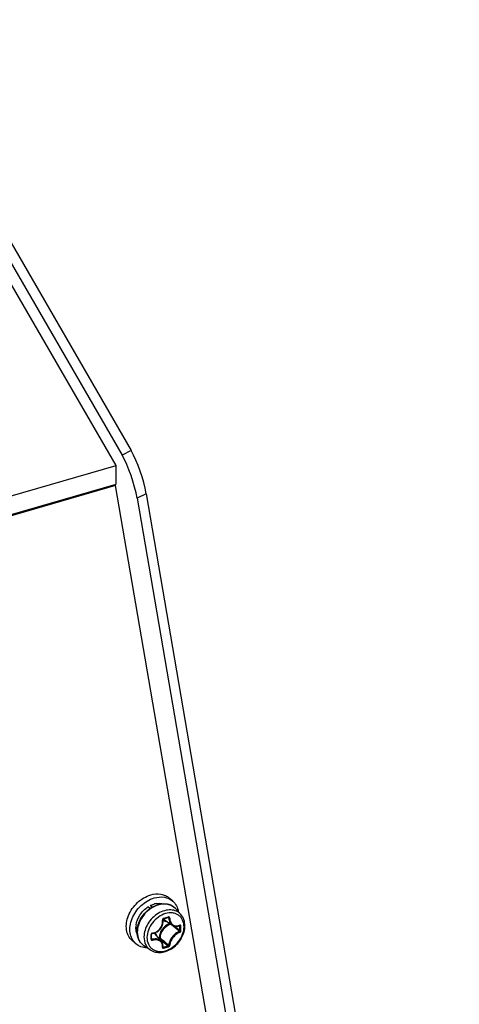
# Model space of a CAD drawing. Header units: millimetres. Extents: x 0 to 420, y 0 to 297.
# Tile 512 of 514: x 397.52 to 403.77, y 220.76 to 234.73. Entities that reach past the tile are written whole.
import ezdxf

# ---------------------------------------------------------------- set-up
doc = ezdxf.new("R2010")
doc.units = ezdxf.units.MM
doc.header["$LTSCALE"] = 23.1
doc.layers.get('0').update_dxf_attribs({"linetype": 'CONTINUOUS'})

msp = doc.modelspace()

# ---------------------------------------------------------------- linework, layer by layer
at = {"color": 7, "linetype": 'Continuous'}
for p, q in [((395.5664, 234.7254), (399.1067, 228.6112)), ((395.6399, 234.3121), (398.9772, 228.5486)), ((398.8957, 228.4009), (395.7193, 233.8656)), ((399.1067, 228.6112), (398.9772, 228.5486)), ((394.5223, 227.1384), (398.8957, 228.4009)), ((398.8957, 228.1356), (398.8957, 228.4009)), ((394.2625, 226.7981), (398.8957, 228.1356)), ((398.8868, 228.1147), (398.8709, 228.1285)), ((398.8868, 228.1147), (394.4257, 226.8269)), ((403.3066, 202.3711), (398.8868, 228.1147)), ((399.3209, 228.0001), (399.1914, 227.9374)), ((399.3209, 228.0001), (403.7673, 202.1041)), ((399.1914, 227.9374), (403.6372, 202.0453)), ((399.6964, 222.2208), (399.6464, 222.2641)), ((399.3457, 222.1369), (399.3846, 222.1209)), ((399.3732, 222.1131), (399.3457, 222.1369)), ((399.4037, 222.1329), (399.3776, 222.1555)), ((399.6292, 221.987), (399.6409, 221.9807)), ((399.6335, 221.9884), (399.6327, 221.988)), ((399.8135, 222.0295), (399.7417, 222.1106)), ((399.6938, 221.8748), (399.5687, 221.9524)), ((399.6869, 221.8791), (399.693, 221.8739)), ((399.7287, 221.862), (399.7429, 221.8501)), ((399.792, 221.8723), (399.7987, 221.8687)), ((399.3968, 221.7402), (399.3966, 221.7505)), ((399.3969, 221.727), (399.3968, 221.7402)), ((399.3968, 221.7004), (399.3969, 221.7133)), ((399.3969, 221.7133), (399.3969, 221.727)), ((399.5386, 221.6475), (399.4442, 221.7599)), ((399.5035, 221.7008), (399.4958, 221.6985)), ((399.1727, 221.6161), (399.1227, 221.6594)), ((399.3787, 221.5274), (399.2882, 221.5869)), ((399.3967, 221.6915), (399.4064, 221.6785)), ((399.508, 221.6883), (399.5051, 221.6874)), ((399.5576, 221.5677), (399.5577, 221.5683)), ((399.5576, 221.5673), (399.5576, 221.5677)), ((399.5585, 221.5742), (399.5642, 221.5665))]:
    msp.add_line(p, q, dxfattribs=at)
for points in [[(399.5663, 221.9689), (399.5754, 221.9714), (399.5876, 221.9748), (399.5997, 221.9782), (399.6117, 221.9817), (399.6236, 221.9853), (399.6327, 221.988)], [(399.6327, 221.988), (399.6333, 221.9882), (399.6343, 221.9883), (399.6352, 221.9883), (399.636, 221.988), (399.6363, 221.9879)], [(399.4078, 221.7618), (399.4197, 221.7637), (399.4347, 221.7674), (399.4494, 221.7725), (399.4636, 221.7789), (399.4772, 221.7866), (399.4901, 221.7955), (399.5021, 221.8055), (399.5132, 221.8165), (399.5233, 221.8284), (399.5323, 221.8411), (399.5402, 221.8546), (399.5467, 221.8686), (399.552, 221.8831), (399.5559, 221.8979), (399.5584, 221.913), (399.5595, 221.9282), (399.5591, 221.9433), (399.5576, 221.956)], [(399.5576, 221.956), (399.5576, 221.9575), (399.5579, 221.9591), (399.5583, 221.9607), (399.5589, 221.9622), (399.5597, 221.9637), (399.5607, 221.965), (399.5619, 221.9663), (399.5631, 221.9673), (399.5644, 221.9681), (399.5657, 221.9687), (399.5663, 221.9689)], [(399.6938, 221.8748), (399.7004, 221.871), (399.71, 221.8668), (399.7201, 221.8636), (399.7306, 221.8616), (399.7414, 221.8608), (399.7525, 221.8612), (399.7636, 221.8628), (399.7749, 221.8656), (399.7861, 221.8696), (399.7947, 221.8735)], [(399.7947, 221.8735), (399.7955, 221.8738), (399.7961, 221.874), (399.7964, 221.874)], [(399.3966, 221.7505), (399.3967, 221.7518), (399.3971, 221.7534), (399.3979, 221.755), (399.3989, 221.7566), (399.4002, 221.758), (399.4017, 221.7593), (399.4033, 221.7603), (399.4051, 221.7611), (399.4068, 221.7616), (399.4078, 221.7618)], [(399.3966, 221.6841), (399.3967, 221.6875), (399.3968, 221.7004)], [(399.3973, 221.6818), (399.397, 221.6823), (399.3968, 221.683), (399.3966, 221.6838), (399.3966, 221.6841)], [(399.5577, 221.5683), (399.5589, 221.5771), (399.5595, 221.5886), (399.5589, 221.5998), (399.557, 221.6107), (399.5539, 221.621), (399.5496, 221.6308), (399.5443, 221.64), (399.5386, 221.6475)]]:
    msp.add_lwpolyline(points, dxfattribs=at)
for centre, radius, start, end in [((399.5115, 221.9131), 0.2761, 99.13236, 105.26751), ((399.5949, 221.9805), 0.1962, 50.21099, 52.55698), ((399.5951, 221.9808), 0.1958, 47.22734, 50.21044), ((399.5944, 221.9801), 0.1969, 41.53016, 47.2187), ((399.0203, 223.9988), 2.0958, 285.1573, 287.05436), ((399.451, 221.8429), 0.2763, 172.94311, 179.02067), ((399.6232, 222.0405), 0.1036, 231.02796, 232.4183), ((399.6238, 222.0412), 0.1045, 232.42719, 238.20278), ((390.5908, 211.1343), 14.078, 49.48381, 49.71745), ((391.6423, 212.3635), 12.4604, 49.15596, 49.48764), ((391.1326, 211.6537), 13.3455, 49.50625, 49.82093), ((399.7397, 221.9938), 0.1281, 294.56944, 296.3793), ((398.2544, 221.8353), 1.5447, 0.00466, 1.24001), ((398.3226, 221.8353), 1.4765, 358.73166, 0.00478), ((398.2562, 221.8345), 1.5576, 0.00435, 1.23968), ((398.325, 221.8345), 1.4888, 358.73194, 0.00505), ((397.1329, 221.7121), 2.2571, 0.00371, 0.85699), ((397.2452, 221.7122), 2.1448, 359.12081, 0.00362), ((399.4128, 221.7452), 0.0224, 97.07501, 105.67199), ((399.3642, 221.6927), 0.1045, 40.01139, 46.15737), ((408.1072, 231.8973), 13.3342, 229.8909, 230.24479), ((399.3939, 221.6842), 0.00278, 350.98932, 359.09365), ((408.6241, 232.4096), 14.0729, 229.62633, 229.94629), ((399.5602, 221.5696), 0.00339, 216.40821, 219.64724), ((399.1819, 223.0149), 1.498, 284.78581, 287.41773), ((407.2163, 230.7346), 11.8849, 229.94478, 230.3357), ((399.1813, 223.0183), 1.5163, 284.78809, 287.41019), ((406.8371, 230.3701), 11.348, 230.24369, 230.64376)]:
    msp.add_arc(centre, radius, start, end, dxfattribs=at)
for centre in [(399.0164, 228.1902), (399.1459, 228.2528)]:
    msp.add_ellipse(centre, major_axis=(-0.1592, 0.4782), ratio=0.2110401, start_param=-2.1963191, end_param=-0.7964735, dxfattribs=at)
for points, knots in [([(399.1227, 221.6594), (399.101, 221.6782), (399.0637, 221.726), (399.0364, 221.8154), (399.0376, 221.9154), (399.0663, 222.018), (399.1199, 222.116), (399.2167, 222.2279), (399.3151, 222.2881), (399.3845, 222.3081)], [0, 0, 0, 0, 0.1043962, 0.214712, 0.3343273, 0.4633026, 0.598992, 0.7371022, 1, 1, 1, 1]), ([(399.1727, 221.6161), (399.151, 221.6348), (399.1137, 221.6827), (399.0864, 221.7721), (399.0876, 221.8721), (399.1163, 221.9747), (399.1699, 222.0727), (399.2667, 222.1846), (399.3651, 222.2448), (399.4345, 222.2648)], [0, 0, 0, 0, 0.1043962, 0.214712, 0.3343273, 0.4633026, 0.598992, 0.7371022, 1, 1, 1, 1]), ([(399.3845, 222.3081), (399.4308, 222.3215), (399.5039, 222.3286), (399.5928, 222.3021), (399.6302, 222.2782), (399.6464, 222.2641)], [0, 0, 0, 0, 0.5240891, 0.7659651, 1, 1, 1, 1]), ([(399.4345, 222.2648), (399.4808, 222.2782), (399.5539, 222.2853), (399.6428, 222.2588), (399.6802, 222.2349), (399.6964, 222.2208)], [0, 0, 0, 0, 0.5240891, 0.7659651, 1, 1, 1, 1]), ([(399.1768, 221.8769), (399.1831, 221.9282), (399.2239, 222.0301), (399.3005, 222.1074), (399.3457, 222.1369)], [0, 0, 0, 0, 0.489346, 1, 1, 1, 1]), ([(399.1903, 221.7844), (399.1903, 221.8529), (399.226, 221.9589), (399.3144, 222.0694), (399.3725, 222.1147), (399.4037, 222.1329)], [0, 0, 0, 0, 0.4849935, 0.7442061, 1, 1, 1, 1]), ([(399.4082, 222.1291), (399.3769, 222.1106), (399.3185, 222.0648), (399.2299, 221.9536), (399.1939, 221.8472), (399.1939, 221.7787)], [0, 0, 0, 0, 0.2564494, 0.516507, 1, 1, 1, 1]), ([(399.3776, 222.1555), (399.3826, 222.158), (399.4023, 222.1676), (399.4231, 222.1752), (399.4388, 222.1794)], [0, 0, 0, 0, 0.2552422, 1, 1, 1, 1]), ([(399.4037, 222.1329), (399.4121, 222.1378), (399.4454, 222.1557), (399.4814, 222.1688), (399.5088, 222.175)], [0, 0, 0, 0, 0.2571323, 1, 1, 1, 1]), ([(399.5148, 222.1722), (399.5057, 222.1701), (399.4686, 222.1601), (399.4332, 222.1439), (399.4082, 222.1291)], [0, 0, 0, 0, 0.2422437, 1, 1, 1, 1]), ([(399.4677, 222.1857), (399.4757, 222.187), (399.5066, 222.1905), (399.5383, 222.1879), (399.5605, 222.182)], [0, 0, 0, 0, 0.2609042, 1, 1, 1, 1]), ([(399.5088, 222.175), (399.5307, 222.1798), (399.5746, 222.185), (399.639, 222.1767), (399.6968, 222.1522), (399.7284, 222.1257), (399.7417, 222.1106)], [0, 0, 0, 0, 0.2662941, 0.5187749, 0.7613087, 1, 1, 1, 1]), ([(399.7141, 222.1363), (399.7012, 222.1462), (399.6721, 222.1632), (399.605, 222.1829), (399.5501, 222.1801), (399.5148, 222.1722)], [0, 0, 0, 0, 0.2356681, 0.4787302, 1, 1, 1, 1]), ([(399.6964, 222.2208), (399.7175, 222.2025), (399.754, 222.1562), (399.7719, 222.1004), (399.7767, 222.0713)], [0, 0, 0, 0, 0.4868108, 1, 1, 1, 1]), ([(399.8135, 222.0295), (399.7961, 222.0492), (399.7511, 222.0822), (399.6671, 222.1005), (399.576, 222.0882), (399.4862, 222.0477), (399.4054, 221.9832), (399.322, 221.8771), (399.2883, 221.7763), (399.2883, 221.7113)], [0, 0, 0, 0, 0.1046456, 0.2144563, 0.334319, 0.4646472, 0.602133, 0.7413363, 1, 1, 1, 1]), ([(399.8583, 221.8555), (399.8583, 221.8879), (399.8491, 221.9366), (399.8156, 221.99), (399.7822, 222.0211), (399.7414, 222.0427), (399.6782, 222.0579), (399.5893, 222.0479), (399.4891, 221.9972), (399.4046, 221.9158), (399.3471, 221.815), (399.3316, 221.7396), (399.3316, 221.7035)], [0, 0, 0, 0, 0.1160607, 0.1705313, 0.2240165, 0.2780772, 0.3341495, 0.4551614, 0.5892547, 0.7306756, 0.8703728, 1, 1, 1, 1]), ([(399.5683, 221.976), (399.5632, 221.9746), (399.5541, 221.9673), (399.5515, 221.9561), (399.5523, 221.9508)], [0, 0, 0, 0, 0.4975018, 1, 1, 1, 1]), ([(399.5683, 221.976), (399.5685, 221.9744), (399.5686, 221.9719), (399.5672, 221.9691), (399.5663, 221.9689)], [0, 0, 0, 0, 0.6274613, 1, 1, 1, 1]), ([(399.635, 221.9952), (399.635, 221.9945), (399.6352, 221.9922), (399.6347, 221.9894), (399.6335, 221.9884)], [0, 0, 0, 0, 0.3178214, 1, 1, 1, 1]), ([(399.6543, 221.9803), (399.6541, 221.985), (399.651, 221.9925), (399.642, 221.9963), (399.6372, 221.9959), (399.635, 221.9952)], [0, 0, 0, 0, 0.5062739, 0.7476301, 1, 1, 1, 1]), ([(399.6409, 221.9807), (399.6408, 221.9815), (399.6402, 221.9843), (399.6382, 221.9869), (399.6363, 221.9879)], [0, 0, 0, 0, 0.2647396, 1, 1, 1, 1]), ([(399.6409, 221.9807), (399.6418, 221.959), (399.6486, 221.927), (399.6711, 221.8924), (399.6859, 221.8797), (399.6938, 221.8748)], [0, 0, 0, 0, 0.5308597, 0.7721202, 1, 1, 1, 1]), ([(399.6543, 221.9805), (399.652, 221.9799), (399.6474, 221.9795), (399.6428, 221.9799), (399.6409, 221.9807)], [0, 0, 0, 0, 0.5357866, 1, 1, 1, 1]), ([(399.6543, 221.9803), (399.6553, 221.961), (399.6626, 221.9246), (399.6902, 221.8874), (399.7195, 221.8714), (399.7521, 221.8646), (399.7776, 221.8703), (399.793, 221.8773)], [0, 0, 0, 0, 0.2788314, 0.5245449, 0.6404177, 0.7560754, 1, 1, 1, 1]), ([(399.8701, 221.8697), (399.8701, 221.8992), (399.8615, 221.9572), (399.8321, 222.0086), (399.8135, 222.0295)], [0, 0, 0, 0, 0.5121723, 1, 1, 1, 1]), ([(399.1915, 221.7563), (399.1886, 221.7632), (399.1781, 221.7926), (399.1744, 221.8241), (399.1748, 221.8477)], [0, 0, 0, 0, 0.2409599, 1, 1, 1, 1]), ([(399.3316, 221.7035), (399.3316, 221.6711), (399.3408, 221.6224), (399.3743, 221.569), (399.4077, 221.5378), (399.4485, 221.5163), (399.5117, 221.5011), (399.6006, 221.5111), (399.7008, 221.5618), (399.7854, 221.6432), (399.8428, 221.744), (399.8583, 221.8194), (399.8583, 221.8555)], [0, 0, 0, 0, 0.1160607, 0.1705313, 0.2240165, 0.2780772, 0.3341495, 0.4551614, 0.5892547, 0.7306756, 0.8703728, 1, 1, 1, 1]), ([(399.3787, 221.5274), (399.4005, 221.5131), (399.4513, 221.4922), (399.5349, 221.4888), (399.62, 221.5108), (399.7004, 221.5552), (399.7706, 221.6184), (399.8423, 221.7183), (399.8701, 221.8103), (399.8701, 221.8697)], [0, 0, 0, 0, 0.1109901, 0.226939, 0.3499004, 0.4795692, 0.6134041, 0.7475358, 1, 1, 1, 1]), ([(399.41, 221.7674), (399.4311, 221.77), (399.4731, 221.7844), (399.5228, 221.828), (399.5526, 221.8866), (399.5555, 221.9303), (399.5523, 221.9508)], [0, 0, 0, 0, 0.248621, 0.5039092, 0.7568649, 1, 1, 1, 1]), ([(399.6501, 221.9019), (399.6098, 221.885), (399.5399, 221.8277), (399.5055, 221.743), (399.5035, 221.7008)], [0, 0, 0, 0, 0.5082968, 1, 1, 1, 1]), ([(399.6642, 221.8932), (399.624, 221.8786), (399.5535, 221.8237), (399.5186, 221.7407), (399.5166, 221.699)], [0, 0, 0, 0, 0.5065375, 1, 1, 1, 1]), ([(399.5523, 221.951), (399.5538, 221.9515), (399.5559, 221.9523), (399.5579, 221.9544), (399.5577, 221.9553)], [0, 0, 0, 0, 0.6366992, 1, 1, 1, 1]), ([(399.5584, 221.9482), (399.5616, 221.9462), (399.5749, 221.9389), (399.5896, 221.9343), (399.6008, 221.9323)], [0, 0, 0, 0, 0.2456572, 1, 1, 1, 1]), ([(399.7968, 221.8791), (399.7968, 221.8785), (399.7969, 221.8765), (399.796, 221.8741), (399.7947, 221.8735)], [0, 0, 0, 0, 0.3119883, 1, 1, 1, 1]), ([(399.7987, 221.8687), (399.7987, 221.8693), (399.7987, 221.8713), (399.7976, 221.8734), (399.7964, 221.8741)], [0, 0, 0, 0, 0.2993483, 1, 1, 1, 1]), ([(399.8135, 221.8682), (399.8134, 221.8723), (399.8109, 221.8792), (399.8025, 221.8812), (399.7985, 221.88), (399.7966, 221.879)], [0, 0, 0, 0, 0.5010646, 0.7338997, 1, 1, 1, 1]), ([(399.8135, 221.8682), (399.8111, 221.8672), (399.806, 221.8665), (399.8008, 221.8674), (399.7987, 221.8687)], [0, 0, 0, 0, 0.5192529, 1, 1, 1, 1]), ([(399.2882, 221.5869), (399.2729, 221.597), (399.2445, 221.6217), (399.2021, 221.6859), (399.1903, 221.7452), (399.1903, 221.7844)], [0, 0, 0, 0, 0.2414081, 0.4858196, 1, 1, 1, 1]), ([(399.1939, 221.7787), (399.1939, 221.7404), (399.2052, 221.6826), (399.2462, 221.6204), (399.2735, 221.5966), (399.2882, 221.5869)], [0, 0, 0, 0, 0.5179815, 0.7609117, 1, 1, 1, 1]), ([(399.2883, 221.7113), (399.2883, 221.6746), (399.2991, 221.6192), (399.3384, 221.5595), (399.3646, 221.5367), (399.3787, 221.5274)], [0, 0, 0, 0, 0.517891, 0.7608542, 1, 1, 1, 1]), ([(399.4067, 221.7668), (399.402, 221.7655), (399.3936, 221.76), (399.3897, 221.7505), (399.3898, 221.7459)], [0, 0, 0, 0, 0.5153786, 1, 1, 1, 1]), ([(399.3898, 221.7459), (399.3907, 221.7461), (399.3933, 221.7467), (399.3967, 221.7486), (399.3966, 221.7505)], [0, 0, 0, 0, 0.3377984, 1, 1, 1, 1]), ([(399.4098, 221.7674), (399.4098, 221.766), (399.4097, 221.7641), (399.4085, 221.7618), (399.4078, 221.7618)], [0, 0, 0, 0, 0.6537062, 1, 1, 1, 1]), ([(399.4687, 221.7308), (399.4675, 221.7346), (399.462, 221.7492), (399.4537, 221.7627), (399.4462, 221.7715)], [0, 0, 0, 0, 0.2564861, 1, 1, 1, 1]), ([(399.5036, 221.7008), (399.5059, 221.7013), (399.5104, 221.7014), (399.5149, 221.7002), (399.5166, 221.699)], [0, 0, 0, 0, 0.5267603, 1, 1, 1, 1]), ([(399.5036, 221.7008), (399.5036, 221.6984), (399.5045, 221.694), (399.5066, 221.6898), (399.508, 221.6883)], [0, 0, 0, 0, 0.5220549, 1, 1, 1, 1]), ([(399.508, 221.6883), (399.5114, 221.6896), (399.5151, 221.6933), (399.5165, 221.6979), (399.5166, 221.699)], [0, 0, 0, 0, 0.759447, 1, 1, 1, 1]), ([(399.7914, 221.7897), (399.7721, 221.7827), (399.734, 221.7602), (399.6871, 221.7129), (399.6533, 221.6567), (399.6419, 221.6152), (399.6409, 221.5957)], [0, 0, 0, 0, 0.2405037, 0.5080106, 0.7710472, 1, 1, 1, 1]), ([(399.7966, 221.777), (399.7784, 221.7703), (399.7426, 221.7488), (399.6986, 221.704), (399.6665, 221.6511), (399.6555, 221.6121), (399.6543, 221.5937)], [0, 0, 0, 0, 0.2401912, 0.5081306, 0.7715368, 1, 1, 1, 1]), ([(399.7914, 221.7897), (399.7925, 221.7901), (399.7966, 221.7933), (399.7989, 221.7987), (399.7987, 221.8026)], [0, 0, 0, 0, 0.2292298, 1, 1, 1, 1]), ([(399.7968, 221.7771), (399.7971, 221.7807), (399.7955, 221.7856), (399.7923, 221.789), (399.7914, 221.7897)], [0, 0, 0, 0, 0.7650626, 1, 1, 1, 1]), ([(399.7966, 221.777), (399.7989, 221.7779), (399.8076, 221.7833), (399.8133, 221.7938), (399.8135, 221.8016)], [0, 0, 0, 0, 0.2368196, 1, 1, 1, 1]), ([(399.8135, 221.8016), (399.8111, 221.8005), (399.8059, 221.7999), (399.8007, 221.8012), (399.7987, 221.8026)], [0, 0, 0, 0, 0.5145889, 1, 1, 1, 1]), ([(399.3318, 221.5579), (399.3024, 221.5586), (399.2447, 221.5683), (399.1938, 221.5978), (399.1727, 221.6161)], [0, 0, 0, 0, 0.5131489, 1, 1, 1, 1]), ([(399.3898, 221.6792), (399.3897, 221.677), (399.3907, 221.6724), (399.3972, 221.6651), (399.4053, 221.6644), (399.41, 221.6654)], [0, 0, 0, 0, 0.2427964, 0.4809595, 1, 1, 1, 1]), ([(399.3898, 221.6792), (399.3907, 221.6794), (399.3933, 221.68), (399.3963, 221.6818), (399.3966, 221.6837)], [0, 0, 0, 0, 0.320164, 1, 1, 1, 1]), ([(399.3973, 221.6818), (399.3983, 221.6805), (399.4012, 221.6784), (399.4047, 221.6782), (399.4064, 221.6785)], [0, 0, 0, 0, 0.4812439, 1, 1, 1, 1]), ([(399.5386, 221.6475), (399.5319, 221.6555), (399.5146, 221.6696), (399.4821, 221.6817), (399.445, 221.685), (399.4194, 221.6815), (399.4064, 221.6785)], [0, 0, 0, 0, 0.2209913, 0.4594984, 0.7198422, 1, 1, 1, 1]), ([(399.4098, 221.6654), (399.4097, 221.6678), (399.4089, 221.6723), (399.4075, 221.6767), (399.4064, 221.6785)], [0, 0, 0, 0, 0.5258085, 1, 1, 1, 1]), ([(399.5523, 221.5642), (399.5552, 221.5802), (399.554, 221.6059), (399.5379, 221.6343), (399.5132, 221.6576), (399.468, 221.6728), (399.4297, 221.6698), (399.41, 221.6654)], [0, 0, 0, 0, 0.2330334, 0.3453824, 0.4604388, 0.7117048, 1, 1, 1, 1]), ([(399.5523, 221.5642), (399.552, 221.5623), (399.552, 221.5582), (399.5569, 221.5512), (399.5642, 221.5512), (399.5683, 221.5523)], [0, 0, 0, 0, 0.2508036, 0.4766386, 1, 1, 1, 1]), ([(399.5523, 221.5641), (399.553, 221.5642), (399.5552, 221.5648), (399.5574, 221.5667), (399.5577, 221.5683)], [0, 0, 0, 0, 0.3022678, 1, 1, 1, 1]), ([(399.5593, 221.5663), (399.5596, 221.5662), (399.5612, 221.5658), (399.563, 221.5661), (399.5642, 221.5665)], [0, 0, 0, 0, 0.2180715, 1, 1, 1, 1]), ([(399.5683, 221.5523), (399.5686, 221.5548), (399.5678, 221.5599), (399.5658, 221.5646), (399.5642, 221.5665)], [0, 0, 0, 0, 0.5092928, 1, 1, 1, 1]), ([(399.6303, 221.5856), (399.6316, 221.5859), (399.6362, 221.5878), (399.6404, 221.592), (399.6409, 221.5957)], [0, 0, 0, 0, 0.2675153, 1, 1, 1, 1]), ([(399.635, 221.5715), (399.6353, 221.574), (399.6344, 221.5791), (399.6321, 221.5838), (399.6303, 221.5856)], [0, 0, 0, 0, 0.5054263, 1, 1, 1, 1]), ([(399.635, 221.5715), (399.6374, 221.5723), (399.6464, 221.5768), (399.6539, 221.5862), (399.6543, 221.5937)], [0, 0, 0, 0, 0.2596362, 1, 1, 1, 1]), ([(399.6543, 221.5935), (399.651, 221.5922), (399.6457, 221.5924), (399.6417, 221.5949), (399.6409, 221.5957)], [0, 0, 0, 0, 0.7666412, 1, 1, 1, 1])]:
    msp.add_open_spline(points, degree=3, knots=knots, dxfattribs=at)
msp.add_open_spline([(399.5576, 221.5674), (399.558, 221.5669), (399.5586, 221.5665), (399.5593, 221.5663)], degree=3, dxfattribs=at)

doc.saveas('drawing.dxf')
